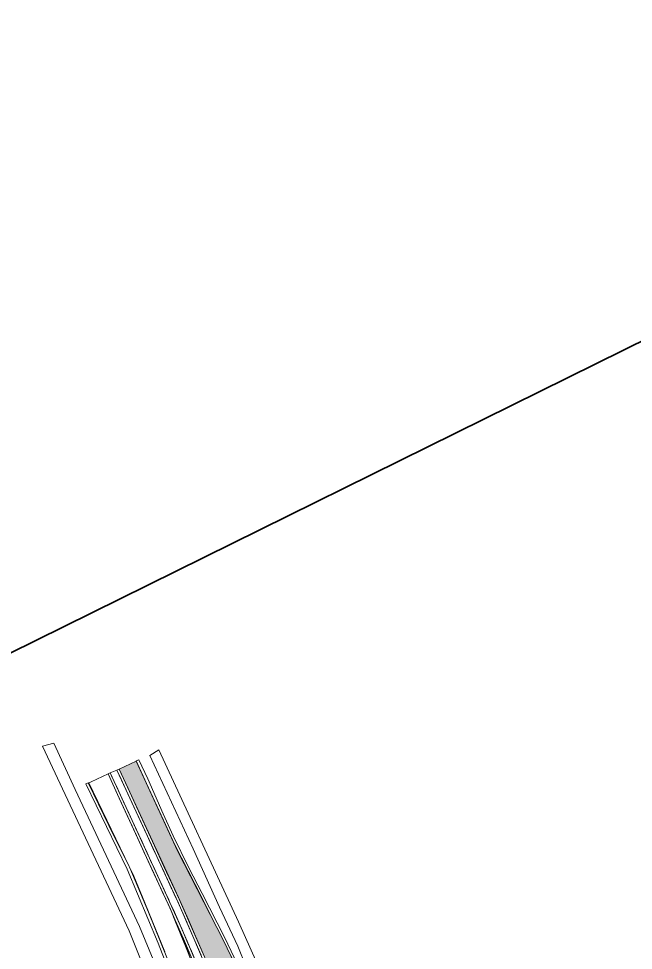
# Model space of a CAD drawing. Extents: x 2356431 to 2371438, y 6972864 to 6982525.
# Drawn here: x 2370018.4 to 2370111, y 6980656.1 to 6980796.3 of the extents above; entities that cross this region are included whole.
import ezdxf

# ---------------------------------------------------------------- set-up
doc = ezdxf.new("R2010")
doc.units = 0
doc.header["$LTSCALE"] = 5.6
for name, color, linetype, lineweight in [('10', 7, 'Continuous', 13), ('12', 7, 'Continuous', 13), ('14', 7, 'Continuous', 13), ('62', 7, 'Continuous', 25), ('9', 7, 'Continuous', 13)]:
    doc.layers.add(name, color=color, linetype=linetype, lineweight=lineweight)

msp = doc.modelspace()

# ---------------------------------------------------------------- hatches: boundary and pattern name
at = {"layer": '10'}
msp.add_hatch(color=256, dxfattribs=at).paths.add_polyline_path([(2370033.578, 6980683.352), (2370036.156, 6980684.556), (2370042.374, 6980671.054), (2370046.352, 6980663.324), (2370049.255, 6980657.663), (2370052.203, 6980651.457), (2370051.607, 6980651.241), (2370051.096, 6980651.419), (2370051.261, 6980650.983), (2370048.677, 6980650.067), (2370047.512, 6980652.798), (2370046.712, 6980654.528), (2370046.228, 6980655.557), (2370044.252, 6980660.105), (2370044.085, 6980660.476), (2370042.628, 6980663.762), (2370042.505, 6980664.021), (2370041.952, 6980665.245), (2370039.543, 6980670.458)])

# ---------------------------------------------------------------- linework, layer by layer
for points in [[(2370050.554, 6980654.982), (2370046.024, 6980664.038), (2370041.921, 6980672.059), (2370040.582, 6980674.987), (2370037.73, 6980681.191), (2370036.167, 6980684.571), (2370036.557, 6980684.746), (2370037.89, 6980681.865), (2370040.222, 6980676.617), (2370041.726, 6980673.29), (2370044.065, 6980668.496), (2370046.099, 6980664.622), (2370049.445, 6980658.042), (2370051.923, 6980652.899)], [(2370044.653, 6980654.045), (2370043.575, 6980656.699), (2370042.092, 6980660.374), (2370041.301, 6980662.267), (2370039.928, 6980665.25), (2370038.529, 6980668.304), (2370036.356, 6980673), (2370033.606, 6980678.976), (2370031.917, 6980682.628), (2370029.361, 6980681.425), (2370029.012, 6980681.273), (2370035.782, 6980667.214), (2370037.434, 6980663.206), (2370038.577, 6980660.504), (2370040.454, 6980655.82)]]:
    msp.add_lwpolyline(points, dxfattribs=at)
for points in [[(2370033.578, 6980683.352), (2370036.156, 6980684.556), (2370042.374, 6980671.054), (2370046.352, 6980663.324), (2370049.255, 6980657.663), (2370052.203, 6980651.457), (2370051.607, 6980651.241), (2370051.096, 6980651.419), (2370051.261, 6980650.983), (2370048.677, 6980650.067), (2370047.512, 6980652.798), (2370046.712, 6980654.528), (2370046.228, 6980655.557), (2370044.252, 6980660.105), (2370044.085, 6980660.476), (2370042.628, 6980663.762), (2370042.505, 6980664.021), (2370041.952, 6980665.245), (2370039.543, 6980670.458)], [(2370028.564, 6980681.12), (2370034.789, 6980668.294), (2370039.452, 6980657.125), (2370044.986, 6980642.945), (2370046.735, 6980638.122), (2370049.341, 6980630.376), (2370051.451, 6980623.55), (2370052.439, 6980620.113), (2370054.486, 6980612.34), (2370055.25, 6980609.261), (2370056.86, 6980602.188), (2370057.292, 6980602.291), (2370056.518, 6980605.833), (2370053.46, 6980618.106), (2370050.662, 6980627.693), (2370048.066, 6980635.605), (2370045.165, 6980643.725), (2370041.526, 6980653.129), (2370037.986, 6980661.822), (2370035.176, 6980668.489), (2370032.855, 6980673.216), (2370028.936, 6980681.289)], [(2370042.119, 6980660.399), (2370046.175, 6980650.211), (2370048.372, 6980644.462), (2370050.508, 6980638.662), (2370051.785, 6980634.787), (2370055.537, 6980622.667), (2370056.762, 6980618.229), (2370058.832, 6980610.38), (2370060.49, 6980602.995), (2370060.898, 6980603.076), (2370059.959, 6980607.296), (2370059.791, 6980607.333), (2370058.362, 6980613.34), (2370056.847, 6980619.037), (2370055.1, 6980625.263), (2370053.966, 6980629.03), (2370053.134, 6980631.573), (2370050.278, 6980640.055), (2370047.767, 6980646.745), (2370046.274, 6980650.574), (2370044.432, 6980655.078)]]:
    msp.add_lwpolyline(points, close=True, dxfattribs=at)
at = {"layer": '12'}
for points in [[(2370045.919, 6980655.316), (2370045.04, 6980657.393), (2370043.8, 6980660.268), (2370042.509, 6980663.159), (2370041.215, 6980665.965), (2370040.128, 6980668.323), (2370038.46, 6980671.932), (2370036.908, 6980675.293), (2370035.816, 6980677.64), (2370034.588, 6980680.294), (2370033.25, 6980683.202), (2370033.578, 6980683.352), (2370034.929, 6980680.431), (2370036.21, 6980677.652), (2370037.408, 6980675.046), (2370038.904, 6980671.81), (2370040.342, 6980668.699), (2370041.542, 6980666.121), (2370042.728, 6980663.547), (2370044.014, 6980660.654), (2370044.798, 6980658.879), (2370046.221, 6980655.519)], [(2370044.94, 6980654.808), (2370043.814, 6980657.462), (2370042.727, 6980659.958), (2370041.698, 6980662.284), (2370040.36, 6980665.194), (2370039.106, 6980667.901), (2370037.827, 6980670.677), (2370036.76, 6980672.991), (2370035.896, 6980674.85), (2370034.884, 6980677.033), (2370033.776, 6980679.433), (2370032.244, 6980682.778), (2370031.917, 6980682.628), (2370033.337, 6980679.535), (2370034.537, 6980676.937), (2370036.186, 6980673.357), (2370037.322, 6980670.914), (2370038.811, 6980667.685), (2370040.079, 6980664.942), (2370041.055, 6980662.812), (2370042.388, 6980659.827), (2370043.27, 6980657.81), (2370044.586, 6980654.717)]]:
    msp.add_lwpolyline(points, dxfattribs=at)
at = {"layer": '14'}
msp.add_lwpolyline([(2370045.171, 6980654.245), (2370044.362, 6980656.168), (2370044.048, 6980656.911), (2370042.92, 6980659.529), (2370042.767, 6980659.866), (2370041.908, 6980661.796), (2370041.187, 6980663.388), (2370041.068, 6980663.651), (2370040.483, 6980664.912), (2370039.915, 6980666.143), (2370039.378, 6980667.316), (2370038.745, 6980668.707), (2370038.532, 6980669.158), (2370037.594, 6980671.197), (2370037.409, 6980671.588), (2370037.036, 6980672.394), (2370036.048, 6980674.523), (2370035.035, 6980676.725), (2370034.247, 6980678.435), (2370033.751, 6980679.513), (2370033.17, 6980680.775), (2370032.657, 6980681.897), (2370032.244, 6980682.778), (2370033.25, 6980683.202), (2370033.893, 6980681.808), (2370034.346, 6980680.834), (2370035.263, 6980678.846), (2370036.757, 6980675.618), (2370037.412, 6980674.189), (2370037.808, 6980673.335), (2370038.227, 6980672.429), (2370038.934, 6980670.906), (2370039.245, 6980670.212), (2370039.472, 6980669.744), (2370040.357, 6980667.812), (2370041.437, 6980665.488), (2370041.515, 6980665.327), (2370042.038, 6980664.19), (2370042.412, 6980663.361), (2370043.811, 6980660.23), (2370043.848, 6980660.146), (2370044.078, 6980659.625), (2370044.836, 6980657.868), (2370046.375, 6980654.201)], dxfattribs=at)
at = {"layer": '62', "lineweight": 35}
msp.add_lwpolyline([(2370210.678, 6980796.295), (2369582.937, 6980486.484), (2369977.807, 6979686.396)], dxfattribs=at)
at = {"layer": '9'}
msp.add_lwpolyline([(2370038.913, 6980649.448), (2370035.1, 6980658.987), (2370025.463, 6980679.54), (2370022.065, 6980686.776), (2370023.728, 6980687.265), (2370026.945, 6980680.297), (2370036.648, 6980659.663), (2370038.944, 6980654.069)], dxfattribs=at)
msp.add_lwpolyline([(2370060.568, 6980638.435), (2370059.479, 6980641.162), (2370058.036, 6980645.181), (2370056.029, 6980650.342), (2370054.341, 6980654.173), (2370051.569, 6980660.361), (2370039.579, 6980686.221), (2370038.187, 6980685.371), (2370044.715, 6980671.35), (2370048.72, 6980662.552), (2370051.481, 6980656.682), (2370052.739, 6980653.586), (2370054.4, 6980649.674), (2370056.248, 6980645.381), (2370057.552, 6980641.807), (2370059.039, 6980637.891)], close=True, dxfattribs=at)

doc.saveas('drawing.dxf')
